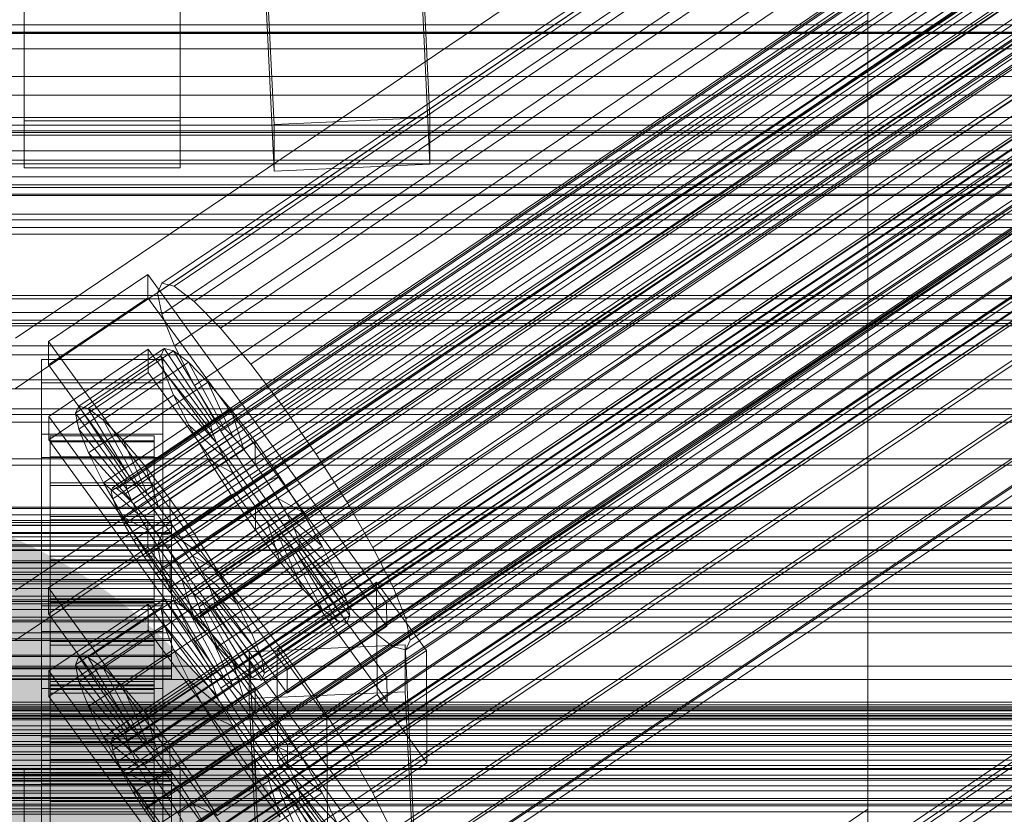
# Model space of a CAD drawing. Header units: millimetres. Extents: x -2233 to 61924, y -68080 to 6847.
# Tile 286 of 656: x 130 to 244, y -33385 to -33294. Entities that reach past the tile are written whole.
import ezdxf

# ---------------------------------------------------------------- set-up
doc = ezdxf.new("R2010")
doc.units = ezdxf.units.MM
for name, color, linetype, lineweight in [('COTAS_O', 1, 'Continuous', 0), ('COTAS_P', 1, 'Continuous', 0), ('frontal_C01', 7, 'Continuous', 0), ('frontal_C02', 7, 'Continuous', 0), ('frontal_C03', 7, 'Continuous', 0), ('frontal_secador', 7, 'Continuous', 0)]:
    doc.layers.add(name, color=color, linetype=linetype, lineweight=lineweight)
doc.dimstyles.new('R19_100', dxfattribs={"dimtxt": 250, "dimasz": 150, "dimexe": 150, "dimexo": 80, "dimgap": 100, "dimtad": 1, "dimtih": 1, "dimtoh": 1, "dimdsep": 46, "dimcen": 0.09, "dimadec": 0, "dimazin": 0, "dimtfac": 1, "dimtdec": 4, "dimtofl": 0, "dimtmove": 0, "dimatfit": 3, "dimfxl": 1, "dimtolj": 1, "dimtzin": 0, "dimarcsym": 0})

# ---------------------------------------------------------------- blocks, each defined once
blk = doc.blocks.new('DIM_R27_52')
at = {"layer": 'COTAS_O'}
for p, q in [((-1725, -33700), (-1575, -33655)), ((1725, -33700), (1575, -33655)), ((-1725, -34400), (-1725, -33700)), ((-1725, -33700), (1725, -33700)), ((-1725, -33700), (-1575, -33745)), ((1725, -33700), (1575, -33745)), ((1725, -34400), (1725, -33700))]:
    blk.add_line(p, q, dxfattribs=at)
blk.add_text('3450 O', height=250, dxfattribs=at).set_placement((0, -33600))
blk = doc.blocks.new('DIM_R27_53')
at = {"layer": 'COTAS_P'}
for p, q in [((-150, -32000), (550, -32000)), ((550, -32000), (505, -32150)), ((550, -34600), (550, -32000)), ((550, -32000), (595, -32150)), ((550, -34600), (505, -34450)), ((550, -34600), (595, -34450)), ((-150, -34600), (550, -34600))]:
    blk.add_line(p, q, dxfattribs=at)
blk.add_text('2600 P', height=250, rotation=90, dxfattribs=at).set_placement((450, -33300))

msp = doc.modelspace()

# ---------------------------------------------------------------- linework, layer by layer
at = {"layer": 'frontal_C01'}
for p, q in [((146.872, -33324.046), (331.181, -33199.711)), ((148.32, -33324.396), (332.629, -33200.061)), ((146.383, -33325.136), (330.692, -33200.801)), ((150.629, -33326.161), (334.938, -33201.826)), ((141.218, -33347.63), (355.017, -33203.402)), ((141.731, -33347.754), (355.53, -33203.526)), ((146.887, -33327.591), (331.197, -33203.256)), ((141.045, -33348.016), (354.844, -33203.788)), ((141.224, -33348.886), (355.022, -33204.658)), ((142.549, -33348.38), (356.348, -33204.151)), ((141.742, -33350.181), (355.541, -33205.952)), ((143.617, -33349.464), (357.415, -33205.236)), ((153.641, -33329.221), (337.95, -33204.886)), ((144.861, -33350.933), (358.659, -33206.705)), ((148.35, -33331.244), (332.659, -33206.909)), ((142.565, -33351.811), (356.363, -33207.583)), ((359.995, -33208.459), (146.196, -33352.688)), ((157.152, -33333.368), (341.461, -33209.033)), ((143.635, -33353.667), (357.434, -33209.438)), ((147.533, -33354.607), (361.332, -33210.379)), ((144.881, -33355.621), (358.68, -33211.393)), ((150.672, -33335.846), (334.981, -33211.511)), ((148.779, -33356.562), (362.578, -33212.333)), ((146.218, -33357.541), (360.017, -33213.312)), ((147.554, -33359.295), (361.352, -33215.067)), ((149.85, -33358.417), (363.648, -33214.189)), ((345.231, -33213.984), (160.922, -33338.319)), ((150.672, -33360.048), (364.471, -33215.819)), ((148.798, -33360.764), (362.596, -33216.536)), ((151.191, -33361.342), (364.989, -33217.114)), ((153.694, -33341.082), (338.003, -33216.748)), ((149.865, -33361.849), (363.664, -33217.621)), ((150.683, -33362.474), (364.482, -33218.246)), ((151.196, -33362.598), (364.995, -33218.37)), ((151.369, -33362.212), (365.168, -33217.984)), ((164.693, -33343.737), (349.002, -33219.402)), ((157.211, -33346.598), (341.52, -33222.263)), ((168.21, -33349.252), (352.519, -33224.918)), ((160.982, -33352.016), (345.291, -33227.681)), ((171.232, -33354.489), (355.541, -33230.154)), ((164.752, -33356.967), (349.061, -33232.632)), ((173.554, -33359.091), (357.863, -33234.756)), ((168.263, -33361.114), (352.572, -33236.779)), ((175.016, -33362.744), (359.326, -33238.409)), ((171.275, -33364.174), (355.584, -33239.839)), ((175.521, -33365.199), (359.83, -33240.864)), ((173.584, -33365.939), (357.893, -33241.604)), ((175.032, -33366.289), (359.341, -33241.954)), ((174.943, -33245.148), (177.811, -33304.936)), ((159.83, -33305.736), (156.962, -33245.947)), ((159.83, -33311.129), (156.962, -33251.341)), ((177.811, -33310.33), (174.943, -33250.541)), ((131, -33305.335), (131, -33259.498)), ((149, -33259.498), (149, -33305.335)), ((228.298, -33264.081), (130, -33330.393)), ((131, -33310.727), (131, -33264.89)), ((149, -33310.727), (149, -33264.89)), ((228.298, -33384.669), (228.298, -33264.081)), ((130, -33336.174), (228.298, -33269.862)), ((228.298, -33269.862), (228.298, -33390.45)), ((-425, -33300.22), (425, -33300.22)), ((149, -33305.335), (131, -33305.335)), ((131, -33305.335), (131, -33310.727)), ((149, -33310.727), (149, -33305.335)), ((177.811, -33304.936), (159.83, -33305.736)), ((159.83, -33305.736), (159.83, -33311.129)), ((177.811, -33310.33), (177.811, -33304.936)), ((159.83, -33311.129), (177.811, -33310.33)), ((131, -33310.727), (149, -33310.727)), ((425, -33311.776), (-425, -33311.776)), ((425, -33313.916), (-425, -33313.916)), ((146.872, -33444.634), (331.181, -33320.299)), ((148.32, -33444.983), (332.629, -33320.649)), ((146.383, -33445.724), (330.692, -33321.389)), ((150.629, -33446.748), (334.938, -33322.414)), ((133.809, -33330.761), (145.277, -33323.025)), ((145.277, -33323.025), (145.289, -33325.721)), ((145.277, -33323.025), (172.809, -33360.879)), ((146.383, -33325.136), (146.872, -33324.046)), ((146.872, -33324.046), (148.32, -33324.396)), ((146.887, -33448.179), (331.197, -33323.844)), ((146.887, -33327.591), (146.383, -33325.136)), ((148.32, -33324.396), (150.629, -33326.161)), ((-425, -33325.472), (425, -33325.472)), ((300, -33325.846), (-300, -33325.846)), ((145.289, -33325.721), (133.821, -33333.457)), ((172.821, -33363.575), (145.289, -33325.721)), ((150.629, -33326.161), (153.641, -33329.221)), ((148.35, -33331.244), (146.887, -33327.591)), ((300, -33328.696), (-300, -33328.696)), ((153.641, -33329.221), (157.152, -33333.368)), ((133.821, -33333.457), (133.809, -33330.761)), ((161.341, -33368.615), (133.809, -33330.761)), ((133.847, -33339.389), (145.315, -33331.652)), ((137.313, -33338.21), (147.143, -33331.578)), ((138.396, -33338.471), (148.226, -33331.84)), ((145.315, -33331.652), (145.327, -33334.349)), ((145.315, -33331.652), (172.847, -33369.507)), ((147.143, -33331.578), (146.777, -33332.394)), ((148.226, -33331.84), (147.143, -33331.578)), ((147.143, -33331.578), (152.686, -33339.894)), ((149.953, -33333.16), (148.226, -33331.84)), ((148.226, -33331.84), (153.199, -33340.018)), ((150.672, -33335.846), (148.35, -33331.244)), ((133, -33335.519), (133, -33332.823)), ((133, -33332.823), (147, -33332.823)), ((133, -33379.046), (133, -33332.823)), ((136.948, -33339.025), (146.777, -33332.394)), ((140.123, -33339.791), (149.953, -33333.16)), ((146.777, -33332.394), (152.513, -33340.28)), ((146.777, -33332.394), (147.155, -33334.23)), ((147, -33332.823), (147, -33335.519)), ((147, -33332.823), (147, -33379.046)), ((152.207, -33335.449), (149.953, -33333.16)), ((149.953, -33333.16), (154.017, -33340.643)), ((133.821, -33333.457), (161.353, -33371.312)), ((137.325, -33340.861), (147.155, -33334.23)), ((147.155, -33334.23), (152.692, -33341.15)), ((147.155, -33334.23), (148.249, -33336.963)), ((157.152, -33333.368), (160.922, -33338.319)), ((145.327, -33334.349), (133.859, -33342.085)), ((172.859, -33372.203), (145.327, -33334.349)), ((147, -33335.519), (133, -33335.519)), ((133, -33335.519), (133, -33381.742)), ((142.377, -33342.081), (152.207, -33335.449)), ((147, -33381.742), (147, -33335.519)), ((153.694, -33341.082), (150.672, -33335.846)), ((154.833, -33338.551), (152.207, -33335.449)), ((152.207, -33335.449), (155.085, -33341.727)), ((138.419, -33343.594), (148.249, -33336.963)), ((148.249, -33336.963), (153.21, -33342.444)), ((148.249, -33336.963), (149.985, -33340.405)), ((136.948, -33339.025), (137.313, -33338.21)), ((142.856, -33346.525), (137.313, -33338.21)), ((137.313, -33338.21), (138.396, -33338.471)), ((143.369, -33346.649), (138.396, -33338.471)), ((138.396, -33338.471), (140.123, -33339.791)), ((145.003, -33345.183), (154.833, -33338.551)), ((157.653, -33342.255), (154.833, -33338.551)), ((154.833, -33338.551), (156.329, -33343.197)), ((160.922, -33338.319), (164.693, -33343.737)), ((133.859, -33342.085), (133.847, -33339.389)), ((161.379, -33377.243), (133.847, -33339.389)), ((142.683, -33346.911), (136.948, -33339.025)), ((137.325, -33340.861), (136.948, -33339.025)), ((144.188, -33347.274), (140.123, -33339.791)), ((140.123, -33339.791), (142.377, -33342.081)), ((152.686, -33339.894), (142.856, -33346.525)), ((152.513, -33340.28), (152.686, -33339.894)), ((152.686, -33339.894), (153.199, -33340.018)), ((142.862, -33347.781), (137.325, -33340.861)), ((138.419, -33343.594), (137.325, -33340.861)), ((140.156, -33347.036), (149.985, -33340.405)), ((152.513, -33340.28), (142.683, -33346.911)), ((153.199, -33340.018), (143.369, -33346.649)), ((154.017, -33340.643), (144.188, -33347.274)), ((149.985, -33340.405), (154.033, -33344.075)), ((149.985, -33340.405), (152.246, -33344.322)), ((152.692, -33341.15), (152.513, -33340.28)), ((153.199, -33340.018), (154.017, -33340.643)), ((157.211, -33346.598), (153.694, -33341.082)), ((154.017, -33340.643), (155.085, -33341.727)), ((133, -33344.147), (133, -33341.451)), ((133, -33341.451), (147, -33341.451)), ((133, -33387.673), (133, -33341.451)), ((133.859, -33342.085), (161.391, -33379.939)), ((134, -33351.634), (134, -33341.634)), ((134, -33341.634), (134, -33342.227)), ((134, -33341.634), (146, -33341.634)), ((134, -33342.337), (134, -33341.634)), ((134, -33351.914), (134, -33342.227)), ((134, -33342.227), (134, -33344.073)), ((134, -33342.227), (146, -33342.227)), ((145.255, -33348.359), (142.377, -33342.081)), ((142.377, -33342.081), (145.003, -33345.183)), ((152.692, -33341.15), (142.862, -33347.781)), ((155.085, -33341.727), (145.255, -33348.359)), ((146, -33342.227), (146, -33341.634)), ((146, -33341.634), (146, -33351.634)), ((146, -33341.634), (146, -33342.337)), ((146, -33344.073), (146, -33342.227)), ((146, -33342.227), (146, -33351.914)), ((147, -33341.451), (147, -33344.147)), ((147, -33341.451), (147, -33387.673)), ((153.21, -33342.444), (152.692, -33341.15)), ((155.085, -33341.727), (156.329, -33343.197)), ((134, -33351.967), (134, -33342.337)), ((134, -33342.337), (146, -33342.337)), ((134, -33344.286), (134, -33342.337)), ((153.21, -33342.444), (143.38, -33349.075)), ((146, -33342.337), (146, -33351.967)), ((146, -33342.337), (146, -33344.286)), ((156.329, -33343.197), (146.499, -33349.828)), ((157.653, -33342.255), (147.823, -33348.886)), ((154.033, -33344.075), (153.21, -33342.444)), ((156.329, -33343.197), (157.665, -33344.951)), ((157.665, -33344.951), (157.653, -33342.255)), ((160.474, -33346.308), (157.653, -33342.255)), ((147, -33344.147), (133, -33344.147)), ((133, -33344.147), (133, -33390.369)), ((134, -33352.789), (134, -33344.073)), ((134, -33344.073), (134, -33347.049)), ((134, -33344.073), (146, -33344.073)), ((134, -33352.89), (134, -33344.286)), ((134, -33344.286), (146, -33344.286)), ((134, -33347.349), (134, -33344.286)), ((143.38, -33349.075), (138.419, -33343.594)), ((140.156, -33347.036), (138.419, -33343.594)), ((142.416, -33350.953), (152.246, -33344.322)), ((154.033, -33344.075), (144.203, -33350.706)), ((146, -33347.049), (146, -33344.073)), ((146, -33344.073), (146, -33352.789)), ((146, -33344.286), (146, -33352.89)), ((146, -33344.286), (146, -33347.349)), ((147, -33390.369), (147, -33344.147)), ((152.246, -33344.322), (155.103, -33345.93)), ((152.246, -33344.322), (154.877, -33348.448)), ((155.103, -33345.93), (154.033, -33344.075)), ((164.693, -33343.737), (168.21, -33349.252)), ((146.499, -33349.828), (145.003, -33345.183)), ((145.003, -33345.183), (147.823, -33348.886)), ((147.835, -33351.582), (157.665, -33344.951)), ((157.665, -33344.951), (159.001, -33346.871)), ((142.856, -33346.525), (142.683, -33346.911)), ((143.369, -33346.649), (142.856, -33346.525)), ((144.188, -33347.274), (143.369, -33346.649)), ((155.103, -33345.93), (145.274, -33352.562)), ((150.644, -33352.939), (160.474, -33346.308)), ((156.35, -33347.885), (155.103, -33345.93)), ((160.982, -33352.016), (157.211, -33346.598)), ((160.474, -33346.308), (159.001, -33346.871)), ((163.105, -33350.433), (160.474, -33346.308)), ((134, -33354.198), (134, -33347.049)), ((134, -33347.049), (134, -33350.95)), ((134, -33347.049), (146, -33347.049)), ((134, -33354.341), (134, -33347.349)), ((134, -33347.349), (146, -33347.349)), ((134, -33351.318), (134, -33347.349)), ((144.203, -33350.706), (140.156, -33347.036)), ((142.416, -33350.953), (140.156, -33347.036)), ((141.045, -33348.016), (141.218, -33347.63)), ((141.218, -33347.63), (141.731, -33347.754)), ((141.731, -33347.754), (142.549, -33348.38)), ((142.683, -33346.911), (142.862, -33347.781)), ((142.862, -33347.781), (143.38, -33349.075)), ((145.255, -33348.359), (144.188, -33347.274)), ((146, -33350.95), (146, -33347.049)), ((146, -33347.049), (146, -33354.198)), ((146, -33347.349), (146, -33354.341)), ((146, -33347.349), (146, -33351.318)), ((156.35, -33347.885), (146.52, -33354.516)), ((159.001, -33346.871), (149.171, -33353.502)), ((154.877, -33348.448), (156.35, -33347.885)), ((157.686, -33349.804), (156.35, -33347.885)), ((159.001, -33346.871), (160.247, -33348.825)), ((141.224, -33348.886), (141.045, -33348.016)), ((141.742, -33350.181), (141.224, -33348.886)), ((142.549, -33348.38), (143.617, -33349.464)), ((145.047, -33355.079), (154.877, -33348.448)), ((146.499, -33349.828), (145.255, -33348.359)), ((147.823, -33348.886), (147.835, -33351.582)), ((147.823, -33348.886), (150.644, -33352.939)), ((160.247, -33348.825), (150.417, -33355.456)), ((154.877, -33348.448), (157.698, -33352.5)), ((163.105, -33350.433), (160.247, -33348.825)), ((160.247, -33348.825), (161.318, -33350.681)), ((142.565, -33351.811), (141.742, -33350.181)), ((143.38, -33349.075), (144.203, -33350.706)), ((143.617, -33349.464), (144.861, -33350.933)), ((147.835, -33351.582), (146.499, -33349.828)), ((157.686, -33349.804), (147.856, -33356.436)), ((157.698, -33352.5), (157.686, -33349.804)), ((159.022, -33351.559), (157.686, -33349.804)), ((168.21, -33349.252), (171.232, -33354.489)), ((134, -33356.046), (134, -33350.95)), ((134, -33350.95), (134, -33355.511)), ((134, -33350.95), (146, -33350.95)), ((134, -33356.221), (134, -33351.318)), ((134, -33351.318), (146, -33351.318)), ((134, -33355.921), (134, -33351.318)), ((145.274, -33352.562), (142.416, -33350.953)), ((145.047, -33355.079), (142.416, -33350.953)), ((144.203, -33350.706), (145.274, -33352.562)), ((144.861, -33350.933), (146.196, -33352.688)), ((146, -33355.511), (146, -33350.95)), ((146, -33350.95), (146, -33356.046)), ((146, -33351.318), (146, -33356.221)), ((146, -33351.318), (146, -33355.921)), ((161.318, -33350.681), (151.488, -33357.312)), ((153.275, -33357.065), (163.105, -33350.433)), ((165.365, -33354.351), (161.318, -33350.681)), ((161.318, -33350.681), (162.14, -33352.311)), ((165.365, -33354.351), (163.105, -33350.433)), ((-148, -33351.634), (148, -33351.634)), ((-148, -33351.914), (148, -33351.914)), ((-148, -33351.967), (148, -33351.967)), ((134, -33351.914), (134, -33351.634)), ((146, -33351.634), (134, -33351.634)), ((134, -33351.634), (134, -33351.967)), ((134, -33352.789), (134, -33351.914)), ((146, -33351.914), (134, -33351.914)), ((146, -33351.967), (134, -33351.967)), ((134, -33351.967), (134, -33352.89)), ((143.635, -33353.667), (142.565, -33351.811)), ((146, -33351.634), (146, -33351.914)), ((146, -33351.967), (146, -33351.634)), ((146, -33351.914), (146, -33352.789)), ((146, -33352.89), (146, -33351.967)), ((149.171, -33353.502), (147.835, -33351.582)), ((148, -33351.914), (148, -33351.634)), ((148, -33351.634), (148, -33351.967)), ((148, -33352.789), (148, -33351.914)), ((148, -33351.967), (148, -33352.89)), ((159.022, -33351.559), (149.192, -33358.19)), ((162.14, -33352.311), (152.311, -33358.942)), ((160.518, -33356.204), (159.022, -33351.559)), ((160.266, -33353.028), (159.022, -33351.559)), ((164.752, -33356.967), (160.982, -33352.016)), ((167.102, -33357.793), (162.14, -33352.311)), ((162.14, -33352.311), (162.659, -33353.606)), ((-148, -33352.789), (148, -33352.789)), ((-148, -33352.89), (148, -33352.89)), ((134, -33354.198), (134, -33352.789)), ((146, -33352.789), (134, -33352.789)), ((146, -33352.89), (134, -33352.89)), ((134, -33352.89), (134, -33354.341)), ((145.274, -33352.562), (146.52, -33354.516)), ((146, -33352.789), (146, -33354.198)), ((146, -33354.341), (146, -33352.89)), ((146.196, -33352.688), (147.533, -33354.607)), ((147.868, -33359.132), (157.698, -33352.5)), ((148, -33354.198), (148, -33352.789)), ((148, -33352.89), (148, -33354.341)), ((149.171, -33353.502), (150.644, -33352.939)), ((150.417, -33355.456), (149.171, -33353.502)), ((160.266, -33353.028), (150.436, -33359.659)), ((150.644, -33352.939), (153.275, -33357.065)), ((157.698, -33352.5), (160.518, -33356.204)), ((163.144, -33359.306), (160.266, -33353.028)), ((161.333, -33354.112), (160.266, -33353.028)), ((-148, -33354.198), (148, -33354.198)), ((-148, -33354.341), (148, -33354.341)), ((134, -33356.046), (134, -33354.198)), ((146, -33354.198), (134, -33354.198)), ((146, -33354.341), (134, -33354.341)), ((134, -33354.341), (134, -33356.221)), ((144.881, -33355.621), (143.635, -33353.667)), ((146.52, -33354.516), (145.047, -33355.079)), ((146, -33354.198), (146, -33356.046)), ((146, -33356.221), (146, -33354.341)), ((146.52, -33354.516), (147.856, -33356.436)), ((147.533, -33354.607), (148.779, -33356.562)), ((148, -33356.046), (148, -33354.198)), ((148, -33354.341), (148, -33356.221)), ((161.333, -33354.112), (151.503, -33360.744)), ((162.659, -33353.606), (152.829, -33360.237)), ((162.837, -33354.475), (153.008, -33361.107)), ((155.535, -33360.982), (165.365, -33354.351)), ((165.397, -33361.595), (161.333, -33354.112)), ((162.151, -33354.738), (161.333, -33354.112)), ((168.196, -33360.525), (162.659, -33353.606)), ((162.659, -33353.606), (162.837, -33354.475)), ((162.837, -33354.475), (162.664, -33354.862)), ((168.573, -33362.362), (162.837, -33354.475)), ((167.102, -33357.793), (165.365, -33354.351)), ((171.232, -33354.489), (173.554, -33359.091)), ((300, -33354.867), (-300, -33354.867)), ((134, -33355.511), (134, -33358.207)), ((146, -33355.511), (134, -33355.511)), ((134, -33355.511), (134, -33360.421)), ((146.218, -33357.541), (144.881, -33355.621)), ((147.868, -33359.132), (145.047, -33355.079)), ((146, -33358.207), (146, -33355.511)), ((146, -33360.421), (146, -33355.511)), ((151.488, -33357.312), (150.417, -33355.456)), ((150.417, -33355.456), (153.275, -33357.065)), ((162.151, -33354.738), (152.321, -33361.369)), ((162.664, -33354.862), (152.835, -33361.493)), ((167.125, -33362.916), (162.151, -33354.738)), ((162.664, -33354.862), (162.151, -33354.738)), ((168.208, -33363.177), (162.664, -33354.862)), ((300, -33356.882), (-300, -33356.882)), ((-148, -33356.046), (148, -33356.046)), ((-148, -33356.221), (148, -33356.221)), ((134, -33358.401), (134, -33355.921)), ((134, -33355.921), (146, -33355.921)), ((134, -33360.846), (134, -33355.921)), ((134, -33358.207), (134, -33356.046)), ((146, -33356.046), (134, -33356.046)), ((146, -33356.221), (134, -33356.221)), ((134, -33356.221), (134, -33358.401)), ((146, -33355.921), (146, -33358.401)), ((146, -33355.921), (146, -33360.846)), ((146, -33356.046), (146, -33358.207)), ((146, -33358.401), (146, -33356.221)), ((147.856, -33356.436), (147.868, -33359.132)), ((147.856, -33356.436), (149.192, -33358.19)), ((148, -33358.207), (148, -33356.046)), ((148, -33356.221), (148, -33358.401)), ((148.779, -33356.562), (149.85, -33358.417)), ((150.688, -33362.835), (160.518, -33356.204)), ((160.518, -33356.204), (163.144, -33359.306)), ((168.263, -33361.114), (164.752, -33356.967)), ((147.554, -33359.295), (146.218, -33357.541)), ((152.311, -33358.942), (151.488, -33357.312)), ((151.488, -33357.312), (155.535, -33360.982)), ((153.275, -33357.065), (155.535, -33360.982)), ((157.272, -33364.424), (167.102, -33357.793)), ((168.196, -33360.525), (167.102, -33357.793)), ((148, -33358.207), (-148, -33358.207)), ((-148, -33358.401), (148, -33358.401)), ((134, -33358.207), (146, -33358.207)), ((134, -33360.533), (134, -33358.207)), ((146, -33358.401), (134, -33358.401)), ((134, -33358.401), (134, -33360.734)), ((146, -33358.207), (146, -33360.533)), ((146, -33360.734), (146, -33358.401)), ((150.688, -33362.835), (147.868, -33359.132)), ((148, -33360.533), (148, -33358.207)), ((148, -33358.401), (148, -33360.734)), ((149.192, -33358.19), (150.688, -33362.835)), ((149.192, -33358.19), (150.436, -33359.659)), ((149.85, -33358.417), (150.672, -33360.048)), ((152.829, -33360.237), (152.311, -33358.942)), ((152.311, -33358.942), (157.272, -33364.424)), ((160.19, -33366.229), (171.658, -33358.493)), ((171.658, -33358.493), (171.715, -33371.435)), ((171.658, -33358.493), (177.394, -33366.379)), ((173.554, -33359.091), (175.016, -33362.744)), ((148.798, -33360.764), (147.554, -33359.295)), ((150.436, -33359.659), (153.314, -33365.937)), ((150.436, -33359.659), (151.503, -33360.744)), ((150.672, -33360.048), (151.191, -33361.342)), ((153.008, -33361.107), (152.829, -33360.237)), ((152.829, -33360.237), (158.366, -33367.157)), ((153.314, -33365.937), (163.144, -33359.306)), ((163.144, -33359.306), (165.397, -33361.595)), ((-148, -33360.533), (148, -33360.533)), ((-148, -33360.734), (148, -33360.734)), ((134, -33360.533), (134, -33360.421)), ((134, -33360.421), (134, -33365.345)), ((134, -33360.421), (146, -33360.421)), ((134, -33362.865), (134, -33360.533)), ((146, -33360.533), (134, -33360.533)), ((134, -33360.734), (134, -33360.846)), ((146, -33360.734), (134, -33360.734)), ((134, -33360.734), (134, -33363.06)), ((134, -33360.846), (146, -33360.846)), ((134, -33365.756), (134, -33360.846)), ((146, -33365.345), (146, -33360.421)), ((146, -33360.421), (146, -33360.533)), ((146, -33360.533), (146, -33362.865)), ((146, -33360.846), (146, -33360.734)), ((146, -33363.06), (146, -33360.734)), ((146, -33360.846), (146, -33365.756)), ((148, -33362.865), (148, -33360.533)), ((148, -33360.734), (148, -33363.06)), ((149.865, -33361.849), (148.798, -33360.764)), ((151.191, -33361.342), (151.369, -33362.212)), ((151.503, -33360.744), (155.567, -33368.227)), ((151.503, -33360.744), (152.321, -33361.369)), ((152.321, -33361.369), (157.295, -33369.547)), ((152.321, -33361.369), (152.835, -33361.493)), ((152.835, -33361.493), (153.008, -33361.107)), ((152.835, -33361.493), (158.378, -33369.808)), ((153.008, -33361.107), (158.743, -33368.993)), ((155.535, -33360.982), (157.272, -33364.424)), ((158.366, -33367.157), (168.196, -33360.525)), ((172.809, -33360.879), (161.341, -33368.615)), ((168.573, -33362.362), (168.196, -33360.525)), ((171.275, -33364.174), (168.263, -33361.114)), ((172.821, -33363.575), (172.809, -33360.879)), ((150.683, -33362.474), (149.865, -33361.849)), ((151.196, -33362.598), (150.683, -33362.474)), ((151.369, -33362.212), (151.196, -33362.598)), ((155.567, -33368.227), (165.397, -33361.595)), ((158.743, -33368.993), (168.573, -33362.362)), ((165.397, -33361.595), (167.125, -33362.916)), ((168.208, -33363.177), (168.573, -33362.362)), ((-148, -33362.865), (148, -33362.865)), ((-148, -33363.06), (148, -33363.06)), ((134, -33365.046), (134, -33362.865)), ((134, -33362.865), (134, -33365.345)), ((146, -33362.865), (134, -33362.865)), ((134, -33363.06), (134, -33365.756)), ((146, -33363.06), (134, -33363.06)), ((134, -33363.06), (134, -33365.22)), ((146, -33365.345), (146, -33362.865)), ((146, -33362.865), (146, -33365.046)), ((146, -33365.756), (146, -33363.06)), ((146, -33365.22), (146, -33363.06)), ((148, -33365.046), (148, -33362.865)), ((148, -33363.06), (148, -33365.22)), ((153.314, -33365.937), (150.688, -33362.835)), ((157.295, -33369.547), (167.125, -33362.916)), ((158.378, -33369.808), (168.208, -33363.177)), ((161.353, -33371.312), (172.821, -33363.575)), ((167.125, -33362.916), (168.208, -33363.177)), ((175.016, -33362.744), (175.521, -33365.199)), ((157.272, -33364.424), (158.366, -33367.157)), ((173.584, -33365.939), (171.275, -33364.174)), ((-148, -33365.046), (148, -33365.046)), ((-148, -33365.22), (148, -33365.22)), ((134, -33366.926), (134, -33365.046)), ((134, -33365.046), (134, -33369.948)), ((146, -33365.046), (134, -33365.046)), ((134, -33365.22), (134, -33370.317)), ((146, -33365.22), (134, -33365.22)), ((134, -33365.22), (134, -33367.068)), ((134, -33365.345), (134, -33369.948)), ((134, -33365.345), (146, -33365.345)), ((134, -33365.756), (146, -33365.756)), ((134, -33370.317), (134, -33365.756)), ((146, -33369.948), (146, -33365.046)), ((146, -33365.046), (146, -33366.926)), ((146, -33370.317), (146, -33365.22)), ((146, -33367.068), (146, -33365.22)), ((146, -33369.948), (146, -33365.345)), ((146, -33365.756), (146, -33370.317)), ((148, -33366.926), (148, -33365.046)), ((148, -33365.22), (148, -33367.068)), ((155.567, -33368.227), (153.314, -33365.937)), ((156.962, -33366.535), (174.943, -33365.735)), ((175.032, -33366.289), (173.584, -33365.939)), ((174.943, -33365.735), (174.943, -33371.129)), ((174.943, -33365.735), (177.811, -33425.524)), ((175.521, -33365.199), (175.032, -33366.289)), ((-148, -33366.926), (148, -33366.926)), ((-148, -33367.068), (148, -33367.068)), ((134, -33368.377), (134, -33366.926)), ((134, -33366.926), (134, -33373.917)), ((146, -33366.926), (134, -33366.926)), ((134, -33367.068), (134, -33374.218)), ((146, -33367.068), (134, -33367.068)), ((134, -33367.068), (134, -33368.477)), ((146, -33373.917), (146, -33366.926)), ((146, -33366.926), (146, -33368.377)), ((146, -33374.218), (146, -33367.068)), ((146, -33368.477), (146, -33367.068)), ((148, -33368.377), (148, -33366.926)), ((148, -33367.068), (148, -33368.477)), ((156.962, -33371.929), (156.962, -33366.535)), ((159.83, -33426.324), (156.962, -33366.535)), ((158.366, -33367.157), (158.743, -33368.993)), ((160.247, -33379.171), (160.19, -33366.229)), ((165.926, -33374.116), (160.19, -33366.229)), ((177.394, -33366.379), (165.926, -33374.116)), ((177.451, -33379.321), (177.394, -33366.379)), ((157.295, -33369.547), (155.567, -33368.227)), ((-148, -33368.377), (148, -33368.377)), ((-148, -33368.477), (148, -33368.477)), ((-148, -33369.3), (148, -33369.3)), ((-148, -33369.352), (148, -33369.352)), ((134, -33369.3), (134, -33368.377)), ((134, -33368.377), (134, -33376.98)), ((146, -33368.377), (134, -33368.377)), ((134, -33368.477), (134, -33377.193)), ((146, -33368.477), (134, -33368.477)), ((134, -33368.477), (134, -33369.352)), ((134, -33369.633), (134, -33369.3)), ((134, -33369.3), (134, -33378.93)), ((146, -33369.3), (134, -33369.3)), ((134, -33369.352), (134, -33379.04)), ((146, -33369.352), (134, -33369.352)), ((134, -33369.352), (134, -33369.633)), ((146, -33376.98), (146, -33368.377)), ((146, -33368.377), (146, -33369.3)), ((146, -33377.193), (146, -33368.477)), ((146, -33369.352), (146, -33368.477)), ((146, -33378.93), (146, -33369.3)), ((146, -33369.3), (146, -33369.633)), ((146, -33379.04), (146, -33369.352)), ((146, -33369.633), (146, -33369.352)), ((148, -33369.3), (148, -33368.377)), ((148, -33368.477), (148, -33369.352)), ((148, -33369.633), (148, -33369.3)), ((148, -33369.352), (148, -33369.633)), ((158.743, -33368.993), (158.378, -33369.808)), ((161.341, -33368.615), (161.353, -33371.312)), ((-148, -33369.633), (148, -33369.633)), ((134, -33369.633), (134, -33379.632)), ((146, -33369.633), (134, -33369.633)), ((134, -33369.948), (134, -33373.917)), ((134, -33369.948), (146, -33369.948)), ((134, -33370.317), (146, -33370.317)), ((134, -33374.218), (134, -33370.317)), ((146, -33379.632), (146, -33369.633)), ((146, -33373.917), (146, -33369.948)), ((146, -33370.317), (146, -33374.218)), ((158.378, -33369.808), (157.295, -33369.547)), ((172.847, -33369.507), (161.379, -33377.243)), ((172.859, -33372.203), (172.847, -33369.507)), ((174.943, -33371.129), (156.962, -33371.929)), ((171.715, -33371.435), (160.247, -33379.171)), ((177.451, -33379.321), (171.715, -33371.435)), ((177.811, -33430.917), (174.943, -33371.129)), ((159.83, -33431.717), (156.962, -33371.929)), ((161.391, -33379.939), (172.859, -33372.203)), ((300, -33373.334), (-300, -33373.334)), ((250, -33373.251), (-250, -33373.251)), ((134, -33373.917), (134, -33376.98)), ((134, -33373.917), (146, -33373.917)), ((146, -33376.98), (146, -33373.917)), ((300, -33374.377), (-300, -33374.377)), ((134, -33374.218), (146, -33374.218)), ((134, -33377.193), (134, -33374.218)), ((146, -33374.218), (146, -33377.193)), ((165.926, -33374.116), (165.983, -33387.057)), ((133, -33389.252), (133, -33376.311)), ((133, -33376.311), (147, -33376.311)), ((133, -33385.94), (133, -33376.311)), ((134, -33376.98), (134, -33378.93)), ((134, -33376.98), (146, -33376.98)), ((134, -33377.193), (146, -33377.193)), ((134, -33379.04), (134, -33377.193)), ((146, -33378.93), (146, -33376.98)), ((146, -33377.193), (146, -33379.04)), ((147, -33376.311), (147, -33389.252)), ((147, -33376.311), (147, -33385.94)), ((161.379, -33377.243), (161.391, -33379.939)), ((-250, -33378.064), (250, -33378.064)), ((147, -33379.046), (133, -33379.046)), ((133, -33379.046), (133, -33381.742)), ((134, -33378.93), (134, -33379.632)), ((134, -33378.93), (146, -33378.93)), ((134, -33379.04), (146, -33379.04)), ((134, -33379.632), (134, -33379.04)), ((134, -33379.632), (146, -33379.632)), ((146, -33379.632), (146, -33378.93)), ((146, -33379.04), (146, -33379.632)), ((147, -33381.742), (147, -33379.046)), ((160.247, -33379.171), (165.983, -33387.057)), ((165.983, -33387.057), (177.451, -33379.321)), ((300, -33379.989), (-300, -33379.989)), ((131, -33385.478), (131, -33380.085)), ((131, -33380.085), (149, -33380.085)), ((131, -33425.923), (131, -33380.085)), ((149, -33380.085), (149, -33385.478)), ((149, -33380.085), (149, -33425.923)), ((133, -33381.742), (147, -33381.742)), ((228.298, -33384.669), (130, -33450.981)), ((228.298, -33505.257), (228.298, -33384.669)), ((228.298, -33384.669), (228.298, -33390.45))]:
    msp.add_line(p, q, dxfattribs=at)
at = {"layer": 'frontal_C02'}
for p, q in [((228.298, -33293.718), (228.298, -33115.864)), ((228.298, -33121.594), (228.298, -33299.448)), ((146.872, -33352.961), (331.181, -33229.706)), ((148.32, -33353.118), (332.629, -33229.864)), ((146.383, -33354.244), (330.692, -33230.989)), ((150.629, -33354.706), (334.938, -33231.451)), ((141.045, -33376.924), (354.844, -33233.949)), ((141.218, -33376.47), (355.017, -33233.494)), ((141.731, -33376.525), (355.53, -33233.55)), ((142.549, -33377.088), (356.348, -33234.113)), ((146.887, -33356.88), (331.197, -33233.625)), ((153.641, -33357.615), (337.95, -33234.361)), ((141.224, -33377.858), (355.022, -33234.883)), ((143.617, -33378.119), (357.415, -33235.143)), ((141.742, -33379.208), (355.541, -33236.233)), ((144.861, -33379.548), (358.659, -33236.572)), ((148.35, -33360.689), (332.659, -33237.434)), ((142.565, -33380.882), (356.363, -33237.906)), ((359.995, -33238.302), (146.196, -33381.277)), ((157.152, -33361.648), (341.461, -33238.393)), ((143.635, -33382.765), (357.434, -33239.79)), ((147.533, -33383.189), (361.332, -33240.214)), ((144.881, -33384.73), (358.68, -33241.754)), ((148.779, -33385.154), (362.578, -33242.179)), ((150.672, -33365.412), (334.981, -33242.158)), ((345.231, -33243.274), (160.922, -33366.529)), ((146.218, -33386.642), (360.017, -33243.667)), ((149.85, -33387.038), (363.648, -33244.062)), ((147.554, -33388.372), (361.352, -33245.396)), ((150.672, -33388.711), (364.471, -33245.736)), ((148.798, -33389.8), (362.596, -33246.825)), ((149.865, -33390.831), (363.664, -33247.856)), ((151.191, -33390.061), (364.989, -33247.086)), ((153.694, -33370.728), (338.003, -33247.473)), ((150.683, -33391.394), (364.482, -33248.418)), ((151.196, -33391.45), (364.995, -33248.474)), ((151.369, -33390.995), (365.168, -33248.02)), ((164.693, -33371.926), (349.002, -33248.671)), ((157.211, -33376.273), (341.52, -33253.018)), ((168.21, -33377.471), (352.519, -33254.216)), ((160.982, -33381.67), (345.291, -33258.415)), ((171.232, -33382.786), (355.541, -33259.532)), ((164.752, -33386.551), (349.061, -33263.296)), ((173.554, -33387.509), (357.863, -33264.255)), ((168.263, -33390.583), (352.572, -33267.329)), ((175.016, -33391.319), (359.326, -33268.064)), ((171.275, -33393.492), (355.584, -33270.238)), ((175.521, -33393.955), (359.83, -33270.7)), ((173.584, -33395.08), (357.893, -33271.825)), ((175.032, -33395.238), (359.341, -33271.983)), ((228.298, -33293.718), (130, -33359.453)), ((228.298, -33584.212), (228.298, -33293.718)), ((228.298, -33293.718), (228.298, -33299.448)), ((-310, -33295.105), (310, -33295.105)), ((-425, -33297.037), (425, -33297.037)), ((130, -33365.184), (228.298, -33299.448)), ((228.298, -33299.448), (228.298, -33589.943)), ((133.809, -33359.173), (145.277, -33351.504)), ((145.277, -33351.504), (145.289, -33354.485)), ((145.277, -33351.504), (172.809, -33389.026)), ((146.383, -33354.244), (146.872, -33352.961)), ((146.872, -33352.961), (148.32, -33353.118)), ((148.32, -33353.118), (150.629, -33354.706)), ((145.289, -33354.485), (133.821, -33362.154)), ((172.821, -33392.007), (145.289, -33354.485)), ((146.887, -33356.88), (146.383, -33354.244)), ((150.629, -33354.706), (153.641, -33357.615)), ((148.35, -33360.689), (146.887, -33356.88)), ((153.641, -33357.615), (157.152, -33361.648)), ((133.821, -33362.154), (133.809, -33359.173)), ((161.341, -33396.696), (133.809, -33359.173)), ((133, -33364.196), (133, -33361.216)), ((133, -33361.216), (147, -33361.216)), ((133, -33407.034), (133, -33361.216)), ((133.847, -33368.711), (145.315, -33361.042)), ((136.948, -33368.011), (146.777, -33361.438)), ((137.313, -33367.052), (147.143, -33360.478)), ((138.396, -33367.17), (148.226, -33360.596)), ((145.315, -33361.042), (145.327, -33364.022)), ((145.315, -33361.042), (172.847, -33398.564)), ((147.143, -33360.478), (146.777, -33361.438)), ((146.777, -33361.438), (152.513, -33369.255)), ((146.777, -33361.438), (147.155, -33363.41)), ((147, -33361.216), (147, -33364.196)), ((147, -33361.216), (147, -33407.034)), ((148.226, -33360.596), (147.143, -33360.478)), ((147.143, -33360.478), (152.686, -33368.8)), ((149.953, -33361.784), (148.226, -33360.596)), ((148.226, -33360.596), (153.199, -33368.856)), ((150.672, -33365.412), (148.35, -33360.689)), ((133.821, -33362.154), (161.353, -33399.676)), ((140.123, -33368.357), (149.953, -33361.784)), ((152.207, -33363.96), (149.953, -33361.784)), ((149.953, -33361.784), (154.017, -33369.419)), ((157.152, -33361.648), (160.922, -33366.529)), ((137.325, -33369.983), (147.155, -33363.41)), ((147.155, -33363.41), (152.692, -33370.189)), ((147.155, -33363.41), (148.249, -33366.259)), ((147, -33364.196), (133, -33364.196)), ((133, -33364.196), (133, -33410.015)), ((145.327, -33364.022), (133.859, -33371.691)), ((142.377, -33370.533), (152.207, -33363.96)), ((172.859, -33401.545), (145.327, -33364.022)), ((147, -33410.015), (147, -33364.196)), ((154.833, -33366.976), (152.207, -33363.96)), ((152.207, -33363.96), (155.085, -33370.45)), ((153.694, -33370.728), (150.672, -33365.412)), ((136.948, -33368.011), (137.313, -33367.052)), ((142.856, -33375.374), (137.313, -33367.052)), ((137.313, -33367.052), (138.396, -33367.17)), ((143.369, -33375.43), (138.396, -33367.17)), ((138.396, -33367.17), (140.123, -33368.357)), ((138.419, -33372.833), (148.249, -33366.259)), ((145.003, -33373.55), (154.833, -33366.976)), ((148.249, -33366.259), (153.21, -33371.539)), ((148.249, -33366.259), (149.985, -33369.792)), ((157.653, -33370.627), (154.833, -33366.976)), ((154.833, -33366.976), (156.329, -33371.878)), ((160.922, -33366.529), (164.693, -33371.926)), ((142.683, -33375.829), (136.948, -33368.011)), ((137.325, -33369.983), (136.948, -33368.011)), ((144.188, -33375.992), (140.123, -33368.357)), ((140.123, -33368.357), (142.377, -33370.533)), ((133.859, -33371.691), (133.847, -33368.711)), ((161.379, -33406.233), (133.847, -33368.711)), ((152.513, -33369.255), (142.683, -33375.829)), ((152.686, -33368.8), (142.856, -33375.374)), ((153.199, -33368.856), (143.369, -33375.43)), ((154.017, -33369.419), (144.188, -33375.992)), ((152.513, -33369.255), (152.686, -33368.8)), ((152.692, -33370.189), (152.513, -33369.255)), ((152.686, -33368.8), (153.199, -33368.856)), ((153.199, -33368.856), (154.017, -33369.419)), ((154.017, -33369.419), (155.085, -33370.45)), ((134, -33380.437), (134, -33370.445)), ((134, -33370.445), (134, -33370.891)), ((134, -33370.445), (146, -33370.445)), ((134, -33371.293), (134, -33370.445)), ((142.862, -33376.763), (137.325, -33369.983)), ((138.419, -33372.833), (137.325, -33369.983)), ((140.156, -33376.366), (149.985, -33369.792)), ((145.255, -33377.023), (142.377, -33370.533)), ((142.377, -33370.533), (145.003, -33373.55)), ((152.692, -33370.189), (142.862, -33376.763)), ((155.085, -33370.45), (145.255, -33377.023)), ((146, -33370.891), (146, -33370.445)), ((146, -33370.445), (146, -33380.437)), ((146, -33370.445), (146, -33371.293)), ((157.653, -33370.627), (147.823, -33377.201)), ((149.985, -33369.792), (154.033, -33373.212)), ((149.985, -33369.792), (152.246, -33373.768)), ((153.21, -33371.539), (152.692, -33370.189)), ((155.085, -33370.45), (156.329, -33371.878)), ((157.665, -33373.608), (157.653, -33370.627)), ((160.474, -33374.665), (157.653, -33370.627)), ((133, -33373.734), (133, -33370.753)), ((133, -33370.753), (147, -33370.753)), ((133, -33416.572), (133, -33370.753)), ((133.859, -33371.691), (161.391, -33409.214)), ((134, -33380.648), (134, -33370.891)), ((134, -33370.891), (134, -33372.601)), ((134, -33370.891), (146, -33370.891)), ((134, -33380.838), (134, -33371.293)), ((134, -33371.293), (146, -33371.293)), ((134, -33373.377), (134, -33371.293)), ((153.21, -33371.539), (143.38, -33378.112)), ((146, -33372.601), (146, -33370.891)), ((146, -33370.891), (146, -33380.648)), ((146, -33371.293), (146, -33380.838)), ((146, -33371.293), (146, -33373.377)), ((147, -33370.753), (147, -33373.734)), ((147, -33370.753), (147, -33416.572)), ((154.033, -33373.212), (153.21, -33371.539)), ((157.211, -33376.273), (153.694, -33370.728)), ((134, -33381.458), (134, -33372.601)), ((134, -33372.601), (134, -33375.457)), ((134, -33372.601), (146, -33372.601)), ((143.38, -33378.112), (138.419, -33372.833)), ((140.156, -33376.366), (138.419, -33372.833)), ((146, -33375.457), (146, -33372.601)), ((146, -33372.601), (146, -33381.458)), ((156.329, -33371.878), (146.499, -33378.452)), ((156.329, -33371.878), (157.665, -33373.608)), ((164.693, -33371.926), (168.21, -33377.471)), ((147, -33373.734), (133, -33373.734)), ((133, -33373.734), (133, -33419.552)), ((134, -33381.825), (134, -33373.377)), ((134, -33373.377), (146, -33373.377)), ((134, -33376.554), (134, -33373.377)), ((142.416, -33380.342), (152.246, -33373.768)), ((154.033, -33373.212), (144.203, -33379.786)), ((146.499, -33378.452), (145.003, -33373.55)), ((145.003, -33373.55), (147.823, -33377.201)), ((146, -33373.377), (146, -33381.825)), ((146, -33373.377), (146, -33376.554)), ((147, -33419.552), (147, -33373.734)), ((147.835, -33380.182), (157.665, -33373.608)), ((152.246, -33373.768), (155.103, -33375.096)), ((152.246, -33373.768), (154.877, -33377.916)), ((155.103, -33375.096), (154.033, -33373.212)), ((157.665, -33373.608), (159.001, -33375.52)), ((155.103, -33375.096), (145.274, -33381.669)), ((150.644, -33381.238), (160.474, -33374.665)), ((156.35, -33377.061), (155.103, -33375.096)), ((160.474, -33374.665), (159.001, -33375.52)), ((163.105, -33378.812), (160.474, -33374.665)), ((134, -33382.811), (134, -33375.457)), ((134, -33375.457), (134, -33379.265)), ((134, -33375.457), (146, -33375.457)), ((142.856, -33375.374), (142.683, -33375.829)), ((142.683, -33375.829), (142.862, -33376.763)), ((143.369, -33375.43), (142.856, -33375.374)), ((144.188, -33375.992), (143.369, -33375.43)), ((145.255, -33377.023), (144.188, -33375.992)), ((146, -33379.265), (146, -33375.457)), ((146, -33375.457), (146, -33382.811)), ((159.001, -33375.52), (149.171, -33382.094)), ((160.982, -33381.67), (157.211, -33376.273)), ((159.001, -33375.52), (160.247, -33377.485)), ((134, -33383.331), (134, -33376.554)), ((134, -33376.554), (146, -33376.554)), ((134, -33380.609), (134, -33376.554)), ((144.203, -33379.786), (140.156, -33376.366)), ((142.416, -33380.342), (140.156, -33376.366)), ((141.045, -33376.924), (141.218, -33376.47)), ((141.224, -33377.858), (141.045, -33376.924)), ((141.218, -33376.47), (141.731, -33376.525)), ((141.731, -33376.525), (142.549, -33377.088)), ((142.549, -33377.088), (143.617, -33378.119)), ((142.862, -33376.763), (143.38, -33378.112)), ((146.499, -33378.452), (145.255, -33377.023)), ((146, -33376.554), (146, -33383.331)), ((146, -33376.554), (146, -33380.609)), ((156.35, -33377.061), (146.52, -33383.634)), ((147.823, -33377.201), (147.835, -33380.182)), ((147.823, -33377.201), (150.644, -33381.238)), ((154.877, -33377.916), (156.35, -33377.061)), ((157.686, -33378.973), (156.35, -33377.061)), ((141.742, -33379.208), (141.224, -33377.858)), ((143.38, -33378.112), (144.203, -33379.786)), ((143.617, -33378.119), (144.861, -33379.548)), ((145.047, -33384.49), (154.877, -33377.916)), ((147.835, -33380.182), (146.499, -33378.452)), ((160.247, -33377.485), (150.417, -33384.059)), ((154.877, -33377.916), (157.698, -33381.953)), ((163.105, -33378.812), (160.247, -33377.485)), ((160.247, -33377.485), (161.318, -33379.368)), ((168.21, -33377.471), (171.232, -33382.786)), ((134, -33384.615), (134, -33379.265)), ((134, -33379.265), (134, -33383.766)), ((134, -33379.265), (146, -33379.265)), ((142.565, -33380.882), (141.742, -33379.208)), ((144.861, -33379.548), (146.196, -33381.277)), ((146, -33383.766), (146, -33379.265)), ((146, -33379.265), (146, -33384.615)), ((157.686, -33378.973), (147.856, -33385.546)), ((161.318, -33379.368), (151.488, -33385.942)), ((153.275, -33385.386), (163.105, -33378.812)), ((157.698, -33381.953), (157.686, -33378.973)), ((159.022, -33380.702), (157.686, -33378.973)), ((165.365, -33382.788), (161.318, -33379.368)), ((161.318, -33379.368), (162.14, -33381.042)), ((165.365, -33382.788), (163.105, -33378.812)), ((-148, -33380.437), (148, -33380.437)), ((-148, -33380.648), (148, -33380.648)), ((-148, -33380.838), (148, -33380.838)), ((134, -33380.648), (134, -33380.437)), ((146, -33380.437), (134, -33380.437)), ((134, -33380.437), (134, -33380.838)), ((134, -33385.251), (134, -33380.609)), ((134, -33380.609), (146, -33380.609)), ((134, -33385.265), (134, -33380.609)), ((134, -33381.458), (134, -33380.648)), ((146, -33380.648), (134, -33380.648)), ((146, -33380.838), (134, -33380.838)), ((134, -33380.838), (134, -33381.825)), ((145.274, -33381.669), (142.416, -33380.342)), ((145.047, -33384.49), (142.416, -33380.342)), ((144.203, -33379.786), (145.274, -33381.669)), ((146, -33380.437), (146, -33380.648)), ((146, -33380.838), (146, -33380.437)), ((146, -33380.609), (146, -33385.251)), ((146, -33380.609), (146, -33385.265)), ((146, -33380.648), (146, -33381.458)), ((146, -33381.825), (146, -33380.838)), ((149.171, -33382.094), (147.835, -33380.182)), ((148, -33380.648), (148, -33380.437)), ((148, -33380.437), (148, -33380.838)), ((148, -33381.458), (148, -33380.648)), ((148, -33380.838), (148, -33381.825)), ((159.022, -33380.702), (149.192, -33387.276)), ((160.518, -33385.605), (159.022, -33380.702)), ((160.266, -33382.131), (159.022, -33380.702)), ((-148, -33381.458), (148, -33381.458)), ((-148, -33381.825), (148, -33381.825)), ((134, -33382.811), (134, -33381.458)), ((146, -33381.458), (134, -33381.458)), ((146, -33381.825), (134, -33381.825)), ((134, -33381.825), (134, -33383.331)), ((143.635, -33382.765), (142.565, -33380.882)), ((145.274, -33381.669), (146.52, -33383.634)), ((146, -33381.458), (146, -33382.811)), ((146, -33383.331), (146, -33381.825)), ((146.196, -33381.277), (147.533, -33383.189)), ((147.868, -33388.527), (157.698, -33381.953)), ((148, -33382.811), (148, -33381.458)), ((148, -33381.825), (148, -33383.331)), ((149.171, -33382.094), (150.644, -33381.238)), ((150.644, -33381.238), (153.275, -33385.386)), ((162.14, -33381.042), (152.311, -33387.616)), ((157.698, -33381.953), (160.518, -33385.605)), ((164.752, -33386.551), (160.982, -33381.67)), ((167.102, -33386.322), (162.14, -33381.042)), ((162.14, -33381.042), (162.659, -33382.392)), ((-148, -33382.811), (148, -33382.811)), ((134, -33384.615), (134, -33382.811)), ((146, -33382.811), (134, -33382.811)), ((144.881, -33384.73), (143.635, -33382.765)), ((146, -33382.811), (146, -33384.615)), ((148, -33384.615), (148, -33382.811)), ((150.417, -33384.059), (149.171, -33382.094)), ((160.266, -33382.131), (150.436, -33388.705)), ((162.659, -33382.392), (152.829, -33388.965)), ((155.535, -33389.362), (165.365, -33382.788)), ((163.144, -33388.621), (160.266, -33382.131)), ((161.333, -33383.162), (160.266, -33382.131)), ((168.196, -33389.171), (162.659, -33382.392)), ((162.659, -33382.392), (162.837, -33383.326)), ((167.102, -33386.322), (165.365, -33382.788)), ((171.232, -33382.786), (173.554, -33387.509)), ((-148, -33383.331), (148, -33383.331)), ((146, -33383.331), (134, -33383.331)), ((134, -33383.331), (134, -33385.251)), ((134, -33383.766), (134, -33386.747)), ((146, -33383.766), (134, -33383.766)), ((134, -33383.766), (134, -33388.653)), ((146.52, -33383.634), (145.047, -33384.49)), ((146, -33385.251), (146, -33383.331)), ((146, -33386.747), (146, -33383.766)), ((146, -33388.653), (146, -33383.766)), ((146.52, -33383.634), (147.856, -33385.546)), ((147.533, -33383.189), (148.779, -33385.154)), ((148, -33383.331), (148, -33385.251)), ((151.488, -33385.942), (150.417, -33384.059)), ((150.417, -33384.059), (153.275, -33385.386)), ((161.333, -33383.162), (151.503, -33389.736)), ((162.151, -33383.725), (152.321, -33390.298)), ((162.664, -33383.78), (152.835, -33390.354)), ((162.837, -33383.326), (153.008, -33389.899)), ((165.397, -33390.797), (161.333, -33383.162)), ((162.151, -33383.725), (161.333, -33383.162)), ((167.125, -33391.985), (162.151, -33383.725)), ((162.664, -33383.78), (162.151, -33383.725)), ((162.837, -33383.326), (162.664, -33383.78)), ((168.208, -33392.103), (162.664, -33383.78)), ((168.573, -33391.143), (162.837, -33383.326)), ((-148, -33384.615), (148, -33384.615)), ((-148, -33385.251), (148, -33385.251)), ((134, -33386.747), (134, -33384.615)), ((146, -33384.615), (134, -33384.615)), ((146, -33385.251), (134, -33385.251)), ((134, -33385.251), (134, -33387.457)), ((146.218, -33386.642), (144.881, -33384.73)), ((147.868, -33388.527), (145.047, -33384.49)), ((146, -33384.615), (146, -33386.747)), ((146, -33387.457), (146, -33385.251)), ((148, -33386.747), (148, -33384.615)), ((148, -33385.251), (148, -33387.457)), ((148.779, -33385.154), (149.85, -33387.038))]:
    msp.add_line(p, q, dxfattribs=at)
at = {"layer": 'frontal_C03'}
for p, q in [((1250, -33294.269), (-1250, -33294.269)), ((-1500, -33295.272), (1500, -33295.272)), ((1250, -33295.151), (-1250, -33295.151)), ((1250, -33304.957), (-1250, -33304.957)), ((1250, -33305.838), (-1250, -33305.838)), ((1500, -33306.68), (-1500, -33306.68)), ((1500, -33306.965), (-1500, -33306.965)), ((1250, -33306.492), (-1250, -33306.492)), ((1250, -33308.799), (-1250, -33308.799)), ((-1250, -33309.856), (1250, -33309.856)), ((1250, -33312.709), (-1250, -33312.709)), ((1250, -33313.766), (-1250, -33313.766)), ((1250, -33316.073), (-1250, -33316.073)), ((1250, -33316.727), (-1250, -33316.727)), ((-1500, -33318.373), (1500, -33318.373)), ((1250, -33317.608), (-1250, -33317.608)), ((1250, -33327.415), (-1250, -33327.415)), ((1250, -33328.296), (-1250, -33328.296)), ((1250, -33328.949), (-1250, -33328.949)), ((1250, -33331.257), (-1250, -33331.257)), ((-1250, -33332.314), (1250, -33332.314)), ((1250, -33335.166), (-1250, -33335.166)), ((1250, -33336.224), (-1250, -33336.224)), ((1250, -33338.531), (-1250, -33338.531)), ((1250, -33339.184), (-1250, -33339.184)), ((1250, -33340.066), (-1250, -33340.066)), ((-1500, -33344.278), (1500, -33344.278)), ((1250, -33349.872), (-1250, -33349.872)), ((1250, -33350.754), (-1250, -33350.754)), ((1250, -33351.407), (-1250, -33351.407)), ((1500, -33353.261), (-1500, -33353.261)), ((1250, -33353.714), (-1250, -33353.714)), ((-1250, -33354.772), (1250, -33354.772)), ((-1250, -33356.261), (1250, -33356.261)), ((-1250, -33356.894), (1250, -33356.894)), ((-1250, -33357.358), (1250, -33357.358)), ((1250, -33357.624), (-1250, -33357.624)), ((1250, -33358.681), (-1250, -33358.681)), ((-1250, -33359.214), (1250, -33359.214)), ((-1250, -33360.11), (1250, -33360.11)), ((1250, -33360.989), (-1250, -33360.989)), ((1250, -33361.642), (-1250, -33361.642)), ((1250, -33362.523), (-1250, -33362.523)), ((-1250, -33363.062), (1250, -33363.062)), ((-1250, -33364.33), (1250, -33364.33)), ((-1250, -33368.177), (1250, -33368.177)), ((-1250, -33369.729), (1250, -33369.729)), ((-1500, -33372.651), (1500, -33372.651)), ((-1500, -33372.875), (1500, -33372.875)), ((1250, -33372.33), (-1250, -33372.33)), ((-1500, -33373.04), (1500, -33373.04)), ((-1500, -33373.697), (1500, -33373.697)), ((-1500, -33374.015), (1500, -33374.015)), ((1250, -33373.211), (-1250, -33373.211)), ((1250, -33373.865), (-1250, -33373.865)), ((-1500, -33375.061), (1500, -33375.061)), ((-1250, -33374.21), (1250, -33374.21)), ((-1500, -33375.51), (1500, -33375.51)), ((1250, -33375.941), (-1250, -33375.941)), ((1250, -33376.172), (-1250, -33376.172)), ((-1500, -33376.873), (1500, -33376.873)), ((-1500, -33377.423), (1500, -33377.423)), ((-1250, -33377.229), (1250, -33377.229)), ((1500, -33378.384), (-1500, -33378.384)), ((-1500, -33379.011), (1500, -33379.011)), ((1500, -33379.624), (-1500, -33379.624)), ((1250, -33380.081), (-1250, -33380.081)), ((-1250, -33380.749), (1250, -33380.749)), ((-1500, -33381.328), (1500, -33381.328)), ((-1500, -33381.963), (1500, -33381.963)), ((1250, -33381.139), (-1250, -33381.139)), ((-1250, -33382.542), (1250, -33382.542)), ((-1500, -33383.667), (1500, -33383.667)), ((1250, -33383.446), (-1250, -33383.446)), ((1250, -33384.1), (-1250, -33384.1)), ((-1500, -33384.28), (1500, -33384.28)), ((1250, -33384.981), (-1250, -33384.981))]:
    msp.add_line(p, q, dxfattribs=at)
at = {"layer": 'frontal_secador'}
for p, q in [((1250, -33302.349), (-1250, -33302.349)), ((1250, -33310.291), (-1250, -33310.291)), ((1250, -33313), (-1250, -33313)), ((-1250, -33345), (1250, -33345)), ((-1250, -33350), (1250, -33350))]:
    msp.add_line(p, q, dxfattribs=at)

# ---------------------------------------------------------------- dimensions: what is measured, and where the dimension line sits
at = {"layer": 'COTAS_O'}
dim = msp.add_aligned_dim(p1=(-1725, -34400), p2=(1725, -34400), distance=700, text='<> O', dimstyle='R19_100', dxfattribs=at)
dim.commit()
dim.dimension.update_dxf_attribs({"geometry": 'DIM_R27_52', "text_midpoint": (0, -33700)})
at = {"layer": 'COTAS_P'}
dim = msp.add_aligned_dim(p1=(-150, -34600), p2=(-150, -32000), distance=-700, text='<> P', dimstyle='R19_100', dxfattribs=at)
dim.commit()
dim.dimension.update_dxf_attribs({"geometry": 'DIM_R27_53', "text_midpoint": (550, -33300)})

doc.saveas('drawing.dxf')
